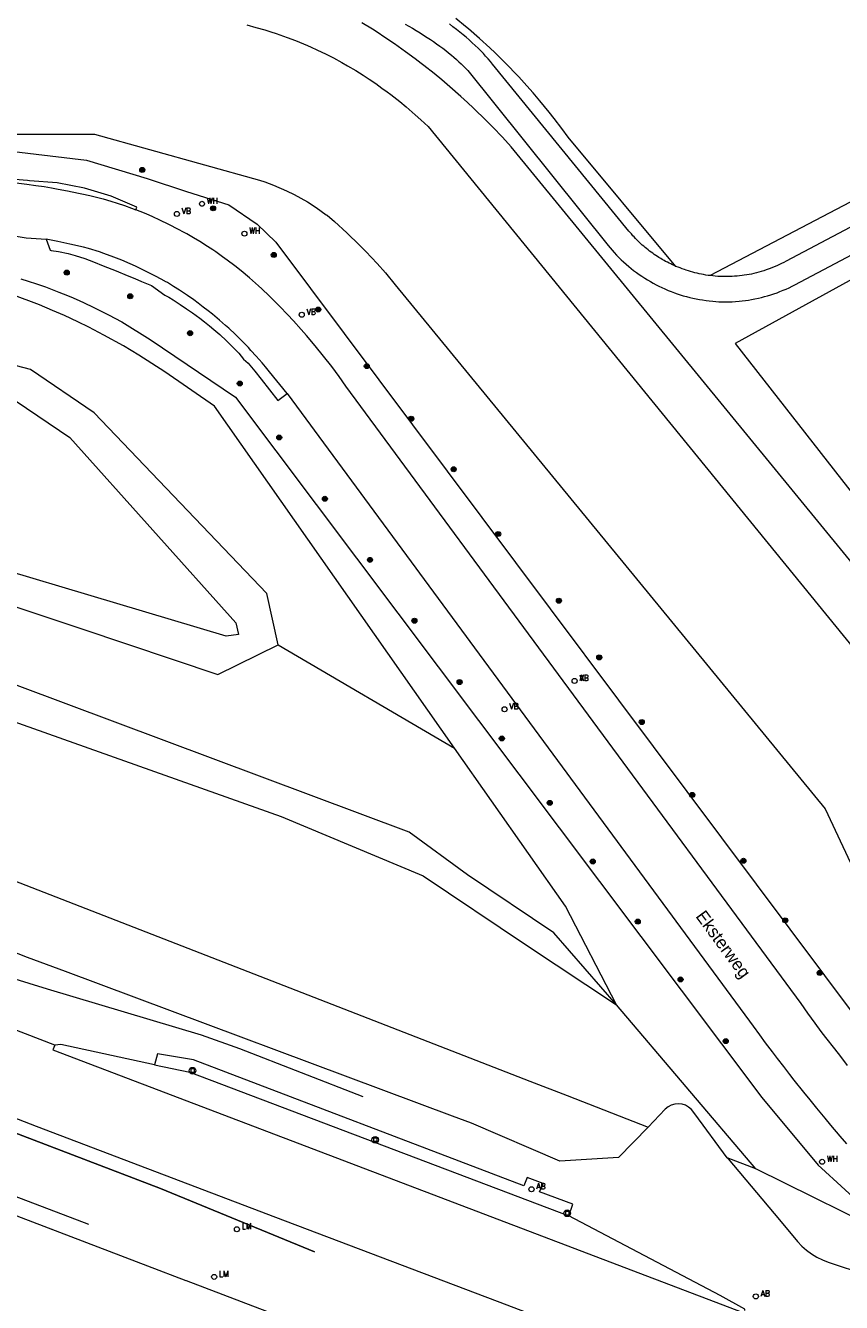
# Model space of a CAD drawing. Header units: metres. Extents: x 138165 to 154469, y 480134 to 494189.
# Tile 871 of 1056: x 147986 to 148067, y 487510 to 487637. Entities that reach past the tile are written whole.
import ezdxf

# ---------------------------------------------------------------- set-up
doc = ezdxf.new("R2010")
doc.units = ezdxf.units.M
doc.header["$LTSCALE"] = 0.001
doc.header["$MEASUREMENT"] = 0
for name, color, linetype, lineweight in [('TOP-L-topo objecten punt', 7, 'Continuous', 0), ('TOP-L-topo objecten vlak', 7, 'Continuous', 0), ('TOP-L-verharding vangrail', 7, 'Continuous', 0), ('TOP-T-topo huisnummering naamgeving', 7, 'Continuous', 0)]:
    doc.layers.add(name, color=color, linetype=linetype, lineweight=lineweight)
doc.styles.add('Style-INTL_ISO', font='INTL_ISO.shx')
doc.styles.add('Style-STANDARD', font='STANDARD.shx')

# ---------------------------------------------------------------- blocks, each defined once
blk = doc.blocks.new('24')
at = {"layer": 'TOP-L-topo objecten punt', "color": 7, "linetype": 'Continuous', "lineweight": 0}
for radius in [0.025, 0.0182, 0.0115, 0.005]:
    blk.add_circle((0, 0), radius, dxfattribs=at)
blk = doc.blocks.new('39')
at = {"layer": 'TOP-L-topo objecten punt', "color": 7, "linetype": 'Continuous', "lineweight": 0}
for p, q in [((0.0175, 0.0175), (-0.0175, 0.0175)), ((-0.0175, 0.0175), (-0.0175, -0.0175)), ((0.0175, 0.0175), (0.0175, -0.0175)), ((0.0175, -0.0175), (-0.0175, -0.0175))]:
    blk.add_line(p, q, dxfattribs=at)
blk.add_circle((0, 0), 0.0332, dxfattribs=at)
blk = doc.blocks.new('16')
at = {"layer": 'TOP-L-topo objecten punt', "color": 7, "linetype": 'Continuous', "lineweight": 0}
blk.add_circle((0, 0), 0.025, dxfattribs=at)
at = {"layer": 'TOP-L-topo objecten punt', "color": 7, "linetype": 'Continuous', "lineweight": 0, "style": 'Style-STANDARD'}
blk.add_text('LM', height=0.06, dxfattribs=at).set_placement((0.0483, 0))
blk = doc.blocks.new('11')
at = {"layer": 'TOP-L-topo objecten punt', "color": 7, "linetype": 'Continuous', "lineweight": 0}
blk.add_circle((0, 0), 0.025, dxfattribs=at)
at = {"layer": 'TOP-L-topo objecten punt', "color": 7, "linetype": 'Continuous', "lineweight": 0, "style": 'Style-STANDARD'}
blk.add_text('AB', height=0.06, dxfattribs=at).set_placement((0.0483, 0))
blk = doc.blocks.new('302')
at = {"layer": 'TOP-L-topo objecten punt', "color": 7, "linetype": 'Continuous', "lineweight": 0}
blk.add_circle((0, 0), 0.025, dxfattribs=at)
at = {"layer": 'TOP-L-topo objecten punt', "color": 7, "linetype": 'Continuous', "lineweight": 0, "style": 'Style-STANDARD'}
blk.add_text('WH', height=0.06, dxfattribs=at).set_placement((0.0483, 0))
blk = doc.blocks.new('14')
at = {"layer": 'TOP-L-topo objecten punt', "color": 7, "linetype": 'Continuous', "lineweight": 0}
blk.add_circle((0, 0), 0.025, dxfattribs=at)
at = {"layer": 'TOP-L-topo objecten punt', "color": 7, "linetype": 'Continuous', "lineweight": 0, "style": 'Style-STANDARD'}
blk.add_text('VB', height=0.06, dxfattribs=at).set_placement((0.0483, 0))

msp = doc.modelspace()

# ---------------------------------------------------------------- linework, layer by layer
at = {"layer": 'TOP-L-topo objecten vlak', "flags": 128}
for points in [[(148072.31, 487578.38), (148034.45, 487624.57), (148033.58, 487625.52), (148032.61, 487626.53), (148032.16, 487626.99), (148031.68, 487627.46), (148030.96, 487628.16), (148030.7, 487628.41), (148030.08, 487628.98), (148029.44, 487629.57), (148028.35, 487630.53), (148027.53, 487631.23), (148026.77, 487631.85), (148025.75, 487632.65), (148025.5, 487632.85), (148024.88, 487633.32), (148023.93, 487634.03), (148022.84, 487634.8), (148021.77, 487635.52), (148021.2, 487635.9), (148020.64, 487636.26), (148019.6, 487636.91)], [(148023.89, 487636.78), (148024.26, 487636.57), (148024.62, 487636.36), (148025, 487636.13), (148025.38, 487635.91), (148025.72, 487635.69), (148026.08, 487635.46), (148026.4, 487635.25), (148026.71, 487635.04), (148027.01, 487634.83), (148027.34, 487634.59), (148027.63, 487634.38), (148027.93, 487634.15), (148028.2, 487633.93), (148028.49, 487633.7), (148028.74, 487633.48), (148029.01, 487633.25), (148029.24, 487633.04), (148029.47, 487632.83), (148029.7, 487632.59), (148029.91, 487632.38), (148030.13, 487632.15), (148044.07, 487614.78), (148044.27, 487614.54), (148044.47, 487614.3), (148044.68, 487614.07), (148044.91, 487613.82), (148045.16, 487613.57), (148045.38, 487613.35), (148045.61, 487613.14), (148045.86, 487612.91), (148046.13, 487612.68), (148046.37, 487612.48), (148046.61, 487612.29), (148046.89, 487612.08), (148047.17, 487611.88), (148047.43, 487611.7), (148047.72, 487611.51), (148047.98, 487611.35), (148048.28, 487611.17), (148048.55, 487611.02), (148048.86, 487610.86), (148049.14, 487610.72), (148049.42, 487610.58), (148049.73, 487610.44), (148050.05, 487610.3), (148050.34, 487610.19), (148050.67, 487610.07), (148050.96, 487609.96), (148051.26, 487609.86), (148051.55, 487609.77), (148051.89, 487609.68), (148052.19, 487609.6), (148052.49, 487609.53), (148052.83, 487609.46), (148053.17, 487609.4), (148053.48, 487609.35), (148053.82, 487609.3), (148054.13, 487609.26), (148054.48, 487609.23), (148054.79, 487609.2), (148055.1, 487609.18), (148055.45, 487609.17), (148055.79, 487609.17), (148056.1, 487609.17), (148056.42, 487609.18), (148056.76, 487609.2), (148057.11, 487609.23), (148057.42, 487609.26), (148057.73, 487609.3), (148058.04, 487609.34), (148058.34, 487609.39), (148058.68, 487609.46), (148059.02, 487609.53), (148059.33, 487609.6), (148059.63, 487609.68), (148059.93, 487609.76), (148060.26, 487609.86), (148060.56, 487609.96), (148060.88, 487610.07), (148061.17, 487610.18), (148061.5, 487610.31), (148061.78, 487610.43), (148062.07, 487610.56), (148062.38, 487610.71), (148062.66, 487610.85), (148100.95, 487631.09)], [(148050.83, 487612.68), (148050.65, 487612.77), (148050.48, 487612.84), (148050.31, 487612.93), (148050.14, 487613.01), (148049.97, 487613.1), (148049.8, 487613.18), (148049.64, 487613.28), (148049.47, 487613.37), (148049.31, 487613.47), (148049.14, 487613.57), (148048.98, 487613.67), (148048.83, 487613.77), (148048.67, 487613.88), (148048.52, 487613.99), (148048.36, 487614.1), (148048.21, 487614.21), (148048.06, 487614.33), (148047.91, 487614.45), (148047.76, 487614.57), (148047.62, 487614.69), (148047.48, 487614.81), (148047.34, 487614.94), (148047.2, 487615.07), (148047.06, 487615.2), (148046.92, 487615.33), (148046.79, 487615.47), (148046.66, 487615.61), (148046.53, 487615.74), (148046.39, 487615.91), (148046.26, 487616.05), (148046.14, 487616.2), (148032.59, 487632.79), (148032.37, 487633.06), (148032.14, 487633.33), (148031.9, 487633.6), (148031.67, 487633.85), (148031.41, 487634.12), (148031.14, 487634.39), (148030.86, 487634.66), (148030.57, 487634.93), (148030.27, 487635.2), (148029.96, 487635.47), (148029.67, 487635.72), (148029.34, 487635.99), (148029, 487636.25), (148028.65, 487636.52), (148028.29, 487636.79)], [(148050.83, 487612.68), (148040.11, 487625.52), (148039.48, 487626.39), (148038.73, 487627.38), (148038.22, 487628.03), (148037.3, 487629.16), (148036.62, 487629.95), (148036, 487630.65), (148035.19, 487631.54), (148034.77, 487631.98), (148034.24, 487632.53), (148033.48, 487633.29), (148032.85, 487633.91), (148032.31, 487634.42), (148031.3, 487635.35), (148030.2, 487636.3), (148029.9, 487636.55), (148028.95, 487637.33)], [(148008.15, 487636.69), (148009.06, 487636.45), (148009.93, 487636.2), (148010.52, 487636.02), (148011.08, 487635.83), (148012.15, 487635.46), (148012.99, 487635.14), (148014.19, 487634.64), (148014.54, 487634.48), (148015.12, 487634.22), (148016.05, 487633.78), (148016.76, 487633.42), (148017.6, 487632.96), (148018.17, 487632.64), (148018.98, 487632.17), (148019.73, 487631.7), (148020.33, 487631.31), (148020.98, 487630.86), (148021.59, 487630.42), (148022.1, 487630.05), (148022.47, 487629.77), (148023.35, 487629.08), (148024, 487628.54), (148024.3, 487628.29), (148024.9, 487627.76), (148025.46, 487627.26), (148026.17, 487626.59), (148068.5, 487574.74)], [(148099.78, 487633.3), (148061.78, 487613.21), (148061.56, 487613.09), (148061.33, 487612.98), (148061.14, 487612.88), (148060.91, 487612.77), (148060.68, 487612.67), (148060.44, 487612.58), (148060.21, 487612.48), (148060, 487612.41), (148059.79, 487612.33), (148059.55, 487612.25), (148059.31, 487612.18), (148059.07, 487612.11), (148058.83, 487612.05), (148058.58, 487611.99), (148058.33, 487611.93), (148058.12, 487611.89), (148057.87, 487611.84), (148057.62, 487611.81), (148057.4, 487611.77), (148057.15, 487611.74), (148056.9, 487611.72), (148056.65, 487611.7), (148056.43, 487611.68), (148056.18, 487611.67), (148055.95, 487611.67), (148055.7, 487611.67), (148055.45, 487611.67), (148055.2, 487611.68), (148054.98, 487611.69), (148054.73, 487611.71), (148054.48, 487611.74), (148054.23, 487611.77)], [(148091.82, 487631.46), (148054.23, 487611.77)], [(147970.5, 487625.83), (147992.21, 487623.26), (147998.24, 487621.41), (148002.14, 487620.13), (148006.37, 487618.82), (148009.18, 487616.87), (148011.03, 487615.11), (148072.4, 487533.11)], [(147970.5, 487625.83), (147992.99, 487625.82), (148009.4, 487621.26), (148009.94, 487621.08), (148010.79, 487620.76), (148012.11, 487620.2), (148012.87, 487619.82), (148014.18, 487619.09), (148015.04, 487618.54), (148016.04, 487617.83), (148016.13, 487617.77), (148016.87, 487617.14), (148018.1, 487616.03), (148019.36, 487614.81), (148020, 487614.16), (148021.1, 487612.98), (148021.93, 487612.05), (148022.91, 487610.87), (148045.84, 487582.93), (148065.67, 487558.77), (148073.47, 487542.15)], [(148094.41, 487625.73), (148056.72, 487605.02), (148068.71, 487589.67)], [(147997.1, 487618.3), (147997.22, 487618.59), (147994.66, 487619.66), (147992.01, 487620.46), (147989.29, 487620.98), (147986.52, 487621.21), (147986.32, 487621.22), (147975.5, 487622.09), (147970.33, 487622.48)], [(147984.1, 487621.12), (147985.14, 487621.01), (147985.46, 487620.97), (147986.28, 487620.86), (147987.18, 487620.74), (147987.99, 487620.62), (147988.72, 487620.5), (147989.39, 487620.38), (147990.3, 487620.21), (147991.42, 487619.98), (147991.74, 487619.91), (147992.52, 487619.74), (147993.2, 487619.57), (147993.87, 487619.39), (147994.61, 487619.18), (147995.26, 487618.98), (147995.97, 487618.74), (147996.67, 487618.49), (147997.1, 487618.3)], [(148067.9, 487533.24), (148067.21, 487534.13), (148066.64, 487534.88), (148065.73, 487536.03), (148065.28, 487536.61), (148064.67, 487537.43), (148063.94, 487538.45), (148063.29, 487539.39), (148018.01, 487600.77), (148017.33, 487601.73), (148016.59, 487602.73), (148015.78, 487603.77), (148014.96, 487604.78), (148014.08, 487605.83), (148013.56, 487606.41), (148012.8, 487607.26), (148012.2, 487607.9), (148011.44, 487608.69), (148010.36, 487609.76), (148009.64, 487610.44), (148009.3, 487610.76), (148008.4, 487611.56), (148007.57, 487612.25), (148006.95, 487612.74), (148006.2, 487613.32), (148005.74, 487613.65), (148005.07, 487614.12), (148004.77, 487614.32), (148004.25, 487614.67), (148003.46, 487615.16), (148002.85, 487615.53), (148002.17, 487615.92), (148001.85, 487616.1), (148001.36, 487616.36), (148000.4, 487616.86), (147999.5, 487617.29), (147998.8, 487617.61), (147998.15, 487617.9), (147997.55, 487618.15), (147997.1, 487618.3)], [(147983.81, 487615.88), (147984.52, 487615.79), (147985.21, 487615.69), (147986.19, 487615.53), (147988.18, 487615.41)], [(147988.18, 487615.41), (147988.59, 487614.29), (147988.69, 487614.28), (147989.43, 487614.16), (147990.38, 487613.96), (147991.08, 487613.78), (147992.03, 487613.47), (147992.9, 487613.13), (147993.86, 487612.75), (147995.16, 487612.23), (147996.25, 487611.78), (147997.01, 487611.47), (147997.66, 487611.2), (147998.66, 487610.78), (148000, 487609.84), (148000.38, 487609.62), (148000.81, 487609.35), (148001.53, 487608.9), (148002.16, 487608.48), (148002.74, 487608.07), (148003.46, 487607.55), (148003.94, 487607.17), (148004.44, 487606.77), (148004.87, 487606.41), (148005.46, 487605.9), (148006.13, 487605.28), (148006.57, 487604.86), (148007.35, 487604.07), (148007.83, 487603.46), (148008.28, 487603.05), (148008.95, 487602.26), (148009.57, 487601.48), (148011.22, 487599.36), (148012.15, 487600.04)], [(148012.15, 487600.04), (148010.42, 487602.19), (148010, 487602.7), (148009.67, 487603.09), (148009.08, 487603.77), (148008.56, 487604.34), (148008.31, 487604.61), (148007.72, 487605.21), (148007.01, 487605.91), (148006.35, 487606.53), (148006.03, 487606.81), (148005.44, 487607.33), (148004.72, 487607.93), (148004.31, 487608.26), (148003.82, 487608.64), (148003.3, 487609.04), (148002.87, 487609.35), (148002.26, 487609.78), (148001.74, 487610.13), (148001.46, 487610.32), (148000.87, 487610.7), (148000.27, 487611.07), (148000.2, 487611.12), (148000.11, 487611.16), (148000.03, 487611.2), (148000, 487611.21), (147999.14, 487611.68), (147998.15, 487612.19), (147997.33, 487612.59), (147997.07, 487612.71), (147996.56, 487612.94), (147995.71, 487613.3), (147994.93, 487613.61), (147993.92, 487613.98), (147993.51, 487614.12), (147992.41, 487614.47), (147991.89, 487614.59), (147990.55, 487614.89), (147989.34, 487615.16), (147988.18, 487615.41)], [(148054.23, 487611.77), (148054.03, 487611.79), (148053.8, 487611.83), (148053.58, 487611.87), (148053.36, 487611.91), (148053.13, 487611.96), (148052.94, 487612), (148052.72, 487612.06), (148052.5, 487612.11), (148052.28, 487612.17), (148052.06, 487612.24), (148051.84, 487612.31), (148051.66, 487612.37), (148051.44, 487612.45), (148051.23, 487612.53), (148051.04, 487612.6), (148050.83, 487612.68)], [(147985.66, 487611.44), (147986.4, 487611.22), (147987.24, 487610.94), (147988.13, 487610.64), (147988.62, 487610.46), (147989.45, 487610.14), (147989.89, 487609.97), (147990.65, 487609.65), (147991.16, 487609.43), (147991.9, 487609.1), (147992.94, 487608.61), (147994.39, 487607.88), (147995.71, 487607.16), (147998.55, 487605.42), (148007.02, 487599.69), (148059.36, 487530.04), (148064.97, 487523.34), (148065.3, 487523.03), (148073.11, 487515.88)], [(148028.81, 487564.79), (148004.94, 487598.78), (148000, 487602.22), (147997.42, 487603.87), (147995.87, 487604.79), (147993.94, 487605.86), (147992.44, 487606.63), (147991.33, 487607.17), (147990, 487607.79), (147988.82, 487608.31), (147987.52, 487608.85), (147986.48, 487609.27), (147984.94, 487609.83)], [(148011.28, 487575.07), (148010.14, 487580.15), (147992.98, 487598.14), (147986.65, 487602.43), (147980.64, 487603.99), (147974.23, 487604.78), (147973.73, 487601.71), (147979.99, 487600.85), (147985.22, 487599.3), (147990.56, 487595.69), (148007.04, 487577.24), (148007.31, 487576.08), (148006.08, 487575.93), (147970.57, 487586.54), (147970.24, 487583.83)], [(148012.15, 487600.04), (148058.14, 487537.64), (148058.49, 487537.16), (148059.13, 487536.28), (148059.71, 487535.5), (148060.4, 487534.58), (148060.9, 487533.92), (148061.51, 487533.14), (148062.13, 487532.33), (148062.56, 487531.79), (148063.51, 487530.59), (148064.13, 487529.81), (148064.81, 487528.98), (148065.62, 487528), (148066.19, 487527.29), (148067.12, 487526.2), (148067.79, 487525.46)], [(147970.24, 487583.83), (147987.95, 487577.91), (147989.85, 487577.27), (147991.74, 487576.64), (148005.27, 487572.11), (148011.28, 487575.07)], [(148044.91, 487539.26), (148038.68, 487546.43), (148030.08, 487552.2), (148024.3, 487556.42), (147970.66, 487576.5), (147968.31, 487576.47), (147966.92, 487575.42)], [(148011.28, 487575.07), (148028.81, 487564.79)], [(147969.65, 487571.35), (147970.25, 487571.78), (147970.97, 487572.42), (147976.87, 487570.32), (147978.75, 487569.65), (147980.64, 487568.98), (147982.52, 487568.31), (147984.4, 487567.64), (148011.55, 487557.98), (148025.67, 487552.11), (148035.86, 487545.27), (148044.91, 487539.26)], [(148044.91, 487539.26), (148039.83, 487549.09), (148028.81, 487564.79)], [(147965.85, 487559.04), (148036.29, 487531.69), (148040.02, 487530.24), (148048.05, 487527.12)], [(148048.05, 487527.12), (148045.11, 487524.1), (148039.28, 487523.74), (148030.49, 487527.51), (148028.61, 487528.21), (147990.1, 487542.59), (147988.22, 487543.29), (147986.35, 487543.99), (147984.48, 487544.69), (147982.6, 487545.39), (147980.73, 487546.09), (147978.86, 487546.78), (147969.23, 487550.38)], [(147989.04, 487535.26), (147979.23, 487539.02), (147974.7, 487540.56)], [(148058.77, 487522.96), (148044.91, 487539.26)], [(148054.65, 487501.5), (148044.12, 487505.56), (148037.68, 487508.01), (148034.03, 487509.41), (148011.03, 487518.14), (147987.24, 487527.18), (147972.28, 487532.96), (147966.8, 487534.98), (147965.67, 487535.39)], [(147989.04, 487535.26), (147988.86, 487534.81), (148057.57, 487508.66)], [(147998.98, 487533.3), (147989.66, 487535.33), (147989.04, 487535.26)], [(148040.18, 487518.28), (148040.58, 487519.46), (148037.26, 487520.67), (148037.61, 487521.49), (148036.03, 487522.11), (148035.7, 487521.27), (148002.83, 487533.79), (147999.26, 487534.39), (147998.98, 487533.3)], [(147998.98, 487533.3), (148002.48, 487532.58), (148040.18, 487518.28)], [(148055.92, 487524.07), (148052.69, 487528.44), (148052.37, 487528.86), (148052.09, 487529.1), (148051.78, 487529.28), (148051.43, 487529.39), (148051.07, 487529.43), (148050.71, 487529.4), (148050.36, 487529.3), (148050.04, 487529.12), (148049.76, 487528.89), (148048.05, 487527.12)], [(147963.92, 487526.45), (148002.08, 487511.86), (148002.1, 487511.86), (148029.04, 487501.6), (148051.24, 487493.14)], [(148055.92, 487524.07), (148056.01, 487523.95), (148061.11, 487517.89), (148062.93, 487515.74), (148063.35, 487515.28), (148063.82, 487514.87), (148064.31, 487514.5), (148064.85, 487514.17), (148065.4, 487513.9), (148065.98, 487513.67), (148069.79, 487512.41), (148079.96, 487508.59), (148102.43, 487499.67), (148111.46, 487497.64), (148114.86, 487498.16), (148115.3, 487499.55), (148151.86, 487486.65), (148151.4, 487485.39), (148152.36, 487482.16), (148165.62, 487474.76)], [(148058.77, 487522.96), (148055.92, 487524.07)], [(148073.11, 487515.88), (148058.77, 487522.96)], [(148057.66, 487508.87), (148057.68, 487509.01), (148055.23, 487510.38), (148040.18, 487518.28)]]:
    msp.add_lwpolyline(points, dxfattribs=at)
at = {"layer": 'TOP-L-verharding vangrail', "flags": 128}
for points in [[(147969.51, 487546.82), (147978.17, 487543.97), (147988.29, 487540.87), (148003.61, 487536.28), (148007.41, 487534.94), (148019.67, 487530.16)], [(147966.02, 487534.17), (147980.89, 487528.13), (147999.56, 487521), (148014.88, 487514.7), (147999.56, 487521), (147980.89, 487528.13)], [(147963.74, 487528.37), (147978.71, 487522.66), (147992.4, 487517.45)]]:
    msp.add_lwpolyline(points, dxfattribs=at)

# ---------------------------------------------------------------- block references
at = {"layer": 'TOP-L-topo objecten punt', "xscale": 10, "yscale": 10, "zscale": 10}
for name, p in [('24', (147997.75, 487622.28)), ('302', (148003.69, 487618.91)), ('14', (148001.19, 487617.9)), ('24', (148004.79, 487618.46)), ('302', (148007.91, 487615.94)), ('24', (148010.83, 487613.83)), ('24', (147990.24, 487612.07)), ('24', (147996.55, 487609.72)), ('14', (148013.61, 487607.88)), ('24', (148015.25, 487608.4)), ('24', (148002.5, 487606.05)), ('24', (148020.08, 487602.77)), ('24', (148007.45, 487601.04)), ('24', (148024.5, 487597.54)), ('24', (148011.37, 487595.68)), ('24', (148028.72, 487592.52)), ('24', (148015.91, 487589.58)), ('24', (148033.15, 487586.08)), ('24', (148020.4, 487583.51)), ('24', (148039.18, 487579.45)), ('24', (148024.82, 487577.46)), ('24', (148043.2, 487573.81)), ('11', (148040.75, 487571.47)), ('14', (148040.75, 487571.47)), ('24', (148029.31, 487571.36)), ('14', (148033.78, 487568.65)), ('24', (148047.43, 487567.38)), ('24', (148033.51, 487565.75)), ('24', (148038.27, 487559.35)), ('24', (148052.45, 487560.14)), ('24', (148042.55, 487553.52)), ('24', (148057.53, 487553.59)), ('24', (148061.7, 487547.67)), ('24', (148047.03, 487547.54)), ('24', (148051.28, 487541.79)), ('24', (148065.12, 487542.44)), ('24', (148055.78, 487535.66)), ('39', (148002.75, 487532.72)), ('39', (148020.91, 487525.84)), ('302', (148065.36, 487523.66)), ('11', (148036.46, 487520.93)), ('39', (148040.01, 487518.54)), ('16', (148007.16, 487516.95)), ('16', (148004.9, 487512.22)), ('11', (148058.77, 487510.28))]:
    msp.add_blockref(name, p, dxfattribs=at)

# ---------------------------------------------------------------- texts
at = {"layer": 'TOP-T-topo huisnummering naamgeving', "style": 'Style-INTL_ISO'}
msp.add_text('Eksterweg', height=1.25, rotation=306.4, dxfattribs=at).set_placement((148052.73, 487548.06))

doc.saveas('drawing.dxf')
